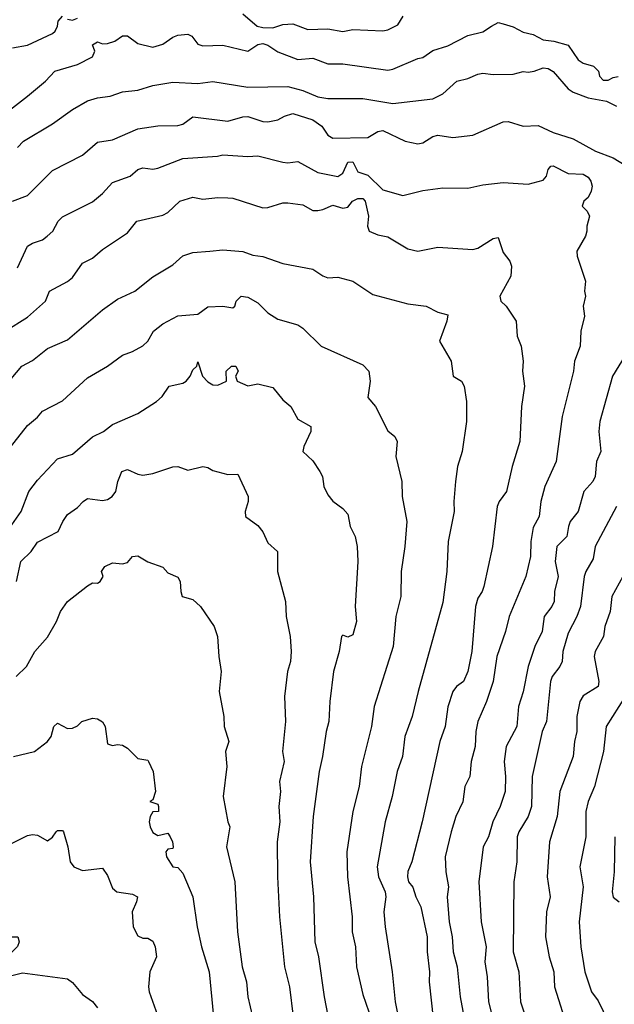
# Model space of a CAD drawing. Header units: metres. Extents: x -46681 to -43747, y -240911 to -237677.
# Tile 654 of 656: x -45552 to -45493, y -238684 to -238586. Entities that reach past the tile are written whole.
import ezdxf

# ---------------------------------------------------------------- set-up
doc = ezdxf.new("R2010")
doc.units = ezdxf.units.M
doc.layers.add('CONTOUR_INDEX', color=1, linetype='Continuous')
doc.layers.add('CONTOUR_INTER', color=3, linetype='Continuous')

msp = doc.modelspace()

# ---------------------------------------------------------------- linework, layer by layer
at = {"layer": 'CONTOUR_INDEX'}
for points, elevation in [([(-45500.993, -238591.02), (-45500.095, -238590.71), (-45499.595, -238590.767), (-45499.095, -238591.067), (-45497.595, -238592.801), (-45497.095, -238593.137), (-45495.595, -238593.685), (-45493.769, -238594.02), (-45492.745, -238594.52)], 110), ([(-45552.595, -238598.652), (-45552.017, -238598.02), (-45549.095, -238596.305), (-45547.095, -238594.867), (-45545.595, -238593.985), (-45544.595, -238593.69), (-45543.345, -238593.52), (-45542.095, -238593.109), (-45540.595, -238592.928), (-45539.095, -238592.467), (-45537.095, -238592.112), (-45534.595, -238592.245), (-45533.095, -238592.058), (-45529.595, -238592.621), (-45525.595, -238592.56), (-45524.095, -238592.946), (-45522.595, -238593.587), (-45521.595, -238593.764), (-45518.095, -238593.744), (-45515.095, -238594.244), (-45511.095, -238593.783), (-45510.095, -238593.278), (-45508.707, -238592.02), (-45507.595, -238591.765), (-45506.595, -238591.315), (-45506.095, -238591.234), (-45505.095, -238591.372), (-45503.095, -238591.336), (-45502.095, -238591.045), (-45501.595, -238591.125), (-45500.993, -238591.02)], 110), ([(-45554.029, -238629.52), (-45551.595, -238626.436), (-45550.595, -238625.585), (-45550.095, -238624.985), (-45548.095, -238623.96), (-45545.595, -238621.672), (-45543.595, -238620.494), (-45542.095, -238619.412), (-45541.095, -238619.036), (-45540.095, -238618.473), (-45539.573, -238618.02), (-45539.002, -238617.02), (-45538.095, -238616.263), (-45536.595, -238615.463), (-45534.595, -238615.3), (-45533.595, -238614.584), (-45532.095, -238614.501), (-45531.095, -238614.665), (-45530.895, -238614.52), (-45530.745, -238614.02), (-45530.27, -238613.52)], 115), ([(-45530.27, -238613.52), (-45529.595, -238613.598), (-45528.595, -238614.191), (-45527.595, -238615.16), (-45526.595, -238615.803), (-45524.595, -238616.39), (-45524.095, -238616.722), (-45522.261, -238618.52), (-45518.095, -238620.378), (-45517.495, -238621.02), (-45517.373, -238622.02), (-45517.595, -238623.645), (-45516.827, -238624.52), (-45515.595, -238626.981), (-45514.894, -238627.52), (-45514.685, -238628.02), (-45514.813, -238629.52), (-45514.209, -238632.02), (-45514.173, -238633.52), (-45513.712, -238636.02), (-45513.888, -238638.52), (-45514.266, -238641.02), (-45514.289, -238643.52), (-45514.805, -238645.52), (-45515.068, -238648.52), (-45516.968, -238654.52), (-45517.236, -238656.52), (-45518.24, -238660.52), (-45518.462, -238662.52), (-45519.101, -238665.02), (-45519.686, -238669.02), (-45519.641, -238671.52), (-45519.173, -238675.52), (-45519.155, -238677.02), (-45518.827, -238678.52), (-45518.729, -238680.52), (-45518.095, -238683.285), (-45517.507, -238685.02)], 115), ([(-45492.762, -238634.52), (-45494.9, -238638.52), (-45495.095, -238639.766), (-45495.835, -238641.02), (-45495.994, -238641.52), (-45496.359, -238644.52), (-45496.714, -238645.52), (-45497.595, -238647.18), (-45498.132, -238649.02), (-45498.192, -238650.02), (-45498.422, -238650.52), (-45499.191, -238651.52), (-45499.345, -238652.02), (-45499.761, -238656.02), (-45500.195, -238657.02), (-45501.195, -238661.52), (-45501.243, -238664.52), (-45501.595, -238665.51), (-45502.526, -238667.02), (-45502.67, -238667.52), (-45502.699, -238670.02), (-45503.012, -238672.02), (-45503.078, -238679.02), (-45502.527, -238681.02), (-45502.357, -238684.02), (-45501.843, -238685.52)], 110), ([(-45553.595, -238668.41), (-45551.595, -238667.417), (-45551.095, -238667.286), (-45550.595, -238667.381), (-45549.595, -238667.924), (-45549.095, -238667.579), (-45548.724, -238667.02)], 120), ([(-45548.724, -238667.02), (-45548.595, -238666.916), (-45548.095, -238666.908), (-45548.009, -238667.02), (-45547.574, -238668.52), (-45547.341, -238670.02), (-45546.989, -238670.52), (-45546.095, -238670.905), (-45544.095, -238670.666), (-45543.595, -238671.408), (-45543.095, -238672.669), (-45542.672, -238673.02), (-45541.095, -238673.27), (-45540.618, -238673.52), (-45540.7, -238674.02), (-45541.148, -238675.02), (-45541.036, -238676.52), (-45540.595, -238677.429), (-45540.095, -238677.647), (-45539.595, -238677.665), (-45539.095, -238677.966), (-45538.839, -238678.52), (-45538.716, -238679.52), (-45539.389, -238681.02), (-45539.517, -238682.52), (-45539.447, -238683.02), (-45536.959, -238690.02)], 120)]:
    msp.add_lwpolyline(points, dxfattribs=dict(at, elevation=elevation))
at = {"layer": 'CONTOUR_INTER'}
for points, elevation in [([(-45553.095, -238588.686), (-45551.595, -238588.434), (-45549.095, -238587.248), (-45548.843, -238587.02), (-45548.605, -238586.52), (-45548.545, -238586.02), (-45548.119, -238585.52)], 108), ([(-45547.595, -238585.835), (-45547.095, -238585.93), (-45546.595, -238585.733)], 108), ([(-45530.095, -238585.314), (-45528.644, -238586.52), (-45528.095, -238586.662), (-45527.095, -238586.683), (-45526.095, -238586.375), (-45525.095, -238586.303), (-45523.595, -238586.859), (-45521.595, -238586.798), (-45520.095, -238587.066), (-45519.095, -238586.877), (-45516.095, -238586.986), (-45515.595, -238586.888), (-45514.595, -238586.407), (-45514.084, -238585.52)], 108), ([(-45556.139, -238597.02), (-45551.595, -238593.534), (-45549.812, -238592.02), (-45548.867, -238591.02), (-45546.595, -238590.358), (-45545.095, -238589.607), (-45544.872, -238589.02), (-45545.095, -238588.393), (-45544.595, -238588.097), (-45544.095, -238588.303), (-45543.595, -238588.252), (-45542.89, -238588.02), (-45542.095, -238587.488), (-45541.595, -238587.485), (-45540.595, -238588.274), (-45539.095, -238588.626), (-45538.095, -238588.328), (-45537.095, -238587.614), (-45536.595, -238587.422), (-45535.595, -238587.339), (-45535.182, -238587.52), (-45534.595, -238588.329), (-45534.095, -238588.506), (-45532.095, -238588.438), (-45529.595, -238589.038), (-45528.595, -238588.372), (-45528.095, -238588.259), (-45527.595, -238588.437), (-45526.595, -238589.093), (-45524.595, -238589.854), (-45523.095, -238589.719), (-45521.595, -238590.279), (-45520.095, -238590.294), (-45515.595, -238590.914), (-45515.095, -238590.837), (-45512.595, -238589.778), (-45512.095, -238589.67), (-45511.095, -238588.966), (-45509.595, -238588.485), (-45507.595, -238587.45), (-45506.095, -238587.089), (-45505.247, -238586.52)], 109), ([(-45505.247, -238586.52), (-45504.595, -238586.176), (-45504.095, -238586.299), (-45503.095, -238586.594), (-45502.095, -238587.121), (-45501.095, -238587.36), (-45500.095, -238587.888), (-45499.025, -238588.02), (-45497.595, -238588.443), (-45496.595, -238589.907), (-45496.095, -238590.214), (-45495.061, -238590.52), (-45494.569, -238591.02), (-45494.449, -238591.52), (-45494.095, -238591.925), (-45493.595, -238591.942), (-45493.095, -238591.65), (-45492.595, -238591.573)], 109), ([(-45553.095, -238604.009), (-45551.595, -238603.442), (-45549.095, -238600.966), (-45546.095, -238599.418), (-45544.595, -238598.116), (-45543.095, -238597.901), (-45540.595, -238596.789), (-45538.595, -238596.486), (-45536.595, -238596.463), (-45536.095, -238596.31), (-45535.095, -238595.605), (-45531.595, -238596.026), (-45530.095, -238595.59), (-45529.595, -238595.56), (-45528.095, -238596.062), (-45527.595, -238596.094), (-45526.595, -238595.883), (-45525.938, -238595.52)], 111), ([(-45525.938, -238595.52), (-45525.095, -238595.261), (-45523.095, -238595.892), (-45522.21, -238596.52), (-45521.595, -238597.439), (-45521.095, -238597.709), (-45517.595, -238597.658), (-45516.595, -238597.04), (-45516.095, -238596.973), (-45513.869, -238598.02), (-45512.595, -238598.278), (-45512.095, -238598.183), (-45511.095, -238597.569), (-45510.595, -238597.414), (-45509.095, -238597.664), (-45507.095, -238597.411), (-45504.095, -238596.086), (-45503.595, -238596.058), (-45502.095, -238596.51), (-45500.595, -238596.443), (-45499.095, -238597.172), (-45497.095, -238597.78), (-45494.843, -238599.02), (-45493.095, -238599.68), (-45491.738, -238600.52)], 111), ([(-45552.595, -238610.674), (-45551.595, -238608.52), (-45551.095, -238608.215), (-45550.095, -238607.886), (-45549.621, -238607.52), (-45549.084, -238607.02), (-45548.539, -238606.02), (-45548.095, -238605.594), (-45545.095, -238604.081), (-45544.095, -238603.261), (-45543.095, -238602.156), (-45541.357, -238601.52), (-45540.595, -238600.851), (-45540.095, -238600.691), (-45539.095, -238600.804), (-45538.595, -238600.715), (-45536.095, -238599.767), (-45532.623, -238599.52)], 112), ([(-45532.623, -238599.52), (-45532.095, -238599.397), (-45529.595, -238599.549), (-45528.595, -238599.489), (-45526.095, -238600.135), (-45525.595, -238600.189), (-45524.595, -238600.054), (-45522.595, -238601.146), (-45520.595, -238601.549), (-45520.095, -238601.223), (-45519.595, -238600.13), (-45519.095, -238600.079), (-45518.595, -238601.085), (-45517.595, -238601.425), (-45516.095, -238602.888), (-45514.095, -238603.44), (-45512.095, -238602.968), (-45510.095, -238602.683), (-45507.595, -238602.717), (-45506.095, -238602.372), (-45504.095, -238602.165), (-45501.595, -238602.333), (-45500.095, -238601.911), (-45499.748, -238601.52), (-45499.595, -238600.861), (-45499.318, -238600.52), (-45499.095, -238600.478), (-45497.595, -238601.243), (-45496.095, -238601.336), (-45495.595, -238601.635), (-45495.306, -238602.02), (-45495.193, -238602.52), (-45495.281, -238603.02), (-45495.595, -238603.639), (-45496.036, -238604.02), (-45496.202, -238604.52), (-45495.699, -238605.02), (-45495.462, -238605.52), (-45495.712, -238606.52), (-45495.711, -238607.02), (-45495.855, -238607.52), (-45496.729, -238609.02), (-45496.677, -238609.52), (-45495.864, -238612.02), (-45495.945, -238613.02), (-45495.846, -238613.52), (-45496.081, -238614.52), (-45495.946, -238615.52), (-45496.329, -238617.02), (-45496.372, -238618.52), (-45496.963, -238620.02), (-45497.048, -238621.02), (-45498.189, -238625.52), (-45498.791, -238630.02), (-45499.933, -238632.52), (-45500.3, -238634.02), (-45500.481, -238635.52), (-45501.095, -238636.62), (-45501.33, -238638.02), (-45501.352, -238639.52), (-45501.806, -238641.52), (-45503.485, -238645.52), (-45503.844, -238647.02), (-45504.703, -238649.52), (-45505.094, -238652.02), (-45505.749, -238654.02), (-45506.622, -238656.02), (-45506.816, -238657.02), (-45506.862, -238658.52), (-45507.279, -238660.02), (-45507.395, -238661.52), (-45507.903, -238662.52), (-45508.095, -238664.042), (-45508.797, -238665.52), (-45509.285, -238667.02), (-45509.88, -238669.52), (-45509.803, -238671.02), (-45509.531, -238672.52), (-45509.685, -238673.52), (-45509.466, -238676.02), (-45509.173, -238677.52), (-45509.068, -238679.02), (-45508.68, -238680.52), (-45508.367, -238683.52), (-45507.925, -238686.02)], 112), ([(-45536.383, -238604.02), (-45535.095, -238603.612), (-45534.095, -238603.811), (-45532.595, -238603.655), (-45531.595, -238603.687), (-45531.095, -238603.722), (-45528.095, -238604.691), (-45527.595, -238604.66), (-45526.095, -238604.183), (-45525.595, -238604.172), (-45524.095, -238604.393), (-45523.095, -238604.937), (-45522.595, -238604.937), (-45522.095, -238604.855), (-45521.095, -238604.41), (-45520.095, -238604.713), (-45519.595, -238604.616), (-45519.128, -238604.02), (-45518.595, -238603.737), (-45518.095, -238603.767), (-45517.861, -238604.02), (-45517.543, -238605.52), (-45517.62, -238606.52), (-45517.456, -238607.02), (-45516.595, -238607.387), (-45515.595, -238607.586), (-45513.595, -238608.765), (-45512.595, -238609.004), (-45510.595, -238608.616), (-45507.095, -238608.853), (-45506.595, -238608.715), (-45505.095, -238607.761), (-45504.595, -238607.645), (-45504.095, -238609.16), (-45503.407, -238610.02), (-45503.254, -238610.52), (-45503.322, -238611.52), (-45504.406, -238613.52), (-45504.31, -238614.02), (-45503.775, -238614.52), (-45502.774, -238616.02), (-45502.669, -238617.52), (-45502.278, -238618.52), (-45502.073, -238620.02), (-45502.132, -238621.02), (-45501.958, -238622.52), (-45502.235, -238624.52), (-45502.42, -238628.02), (-45503.179, -238630.52), (-45503.741, -238633.02), (-45504.465, -238634.02), (-45504.672, -238634.52), (-45505.153, -238638.52), (-45506.014, -238642.52), (-45506.161, -238643.02), (-45506.595, -238643.695), (-45506.844, -238644.52), (-45507.214, -238649.02), (-45507.604, -238651.02), (-45508.049, -238652.02), (-45508.748, -238652.52), (-45509.095, -238653.013), (-45509.595, -238654.539), (-45509.876, -238656.52), (-45510.405, -238658.02), (-45512.172, -238666.02), (-45513.194, -238670.02), (-45513.595, -238671.003), (-45513.632, -238671.52), (-45513.53, -238672.02), (-45513.095, -238672.572), (-45512.808, -238673.52), (-45512.309, -238674.52), (-45511.659, -238677.52), (-45511.688, -238679.02), (-45511.433, -238681.02), (-45511.483, -238682.02), (-45510.872, -238687.52)], 113), ([(-45553.82, -238617.02), (-45551.595, -238615.622), (-45549.814, -238614.02), (-45549.392, -238613.02), (-45547.595, -238612.033), (-45547.095, -238611.639), (-45546.095, -238610.205), (-45545.095, -238609.721), (-45544.095, -238608.837), (-45541.595, -238607.179), (-45540.693, -238606.02), (-45538.095, -238605.402), (-45537.595, -238605.15), (-45536.383, -238604.02)], 113), ([(-45554.312, -238623.02), (-45552.152, -238620.52), (-45551.095, -238619.95), (-45549.595, -238618.755), (-45547.595, -238617.872), (-45544.095, -238614.863), (-45542.595, -238613.798), (-45540.888, -238613.02), (-45539.095, -238611.595), (-45537.095, -238610.392), (-45536.095, -238609.476), (-45535.095, -238609.134), (-45533.385, -238609.02)], 114), ([(-45533.385, -238609.02), (-45532.095, -238608.868), (-45530.095, -238609.032), (-45529.095, -238609.423), (-45528.095, -238609.559), (-45526.095, -238610.238), (-45523.095, -238610.806), (-45522.095, -238611.494), (-45521.595, -238611.677), (-45520.595, -238611.597), (-45519.095, -238612.013), (-45517.095, -238613.335), (-45513.595, -238614.282), (-45511.769, -238614.52), (-45510.595, -238615.098), (-45509.595, -238615.392), (-45509.693, -238616.02), (-45510.449, -238618.02), (-45509.288, -238620.02), (-45509.075, -238621.52), (-45508.239, -238622.02), (-45507.984, -238622.52), (-45507.743, -238624.02), (-45507.751, -238626.02), (-45508.182, -238629.02), (-45508.644, -238630.52), (-45508.857, -238632.02), (-45509.019, -238634.02), (-45508.959, -238635.02), (-45509.561, -238638.02), (-45509.721, -238641.02), (-45510.095, -238644.128), (-45512.583, -238653.02), (-45513.165, -238655.52), (-45513.91, -238657.52), (-45514.137, -238659.52), (-45514.666, -238661.02), (-45515.161, -238663.52), (-45515.883, -238666.02), (-45516.68, -238670.52), (-45516.551, -238671.52), (-45515.867, -238673.02), (-45515.813, -238673.52), (-45516.013, -238675.02), (-45515.879, -238676.52), (-45515.177, -238681.02), (-45514.86, -238684.02), (-45514.367, -238686.52)], 114), ([(-45490.086, -238616.52), (-45493.155, -238621.52), (-45494.433, -238626.02), (-45494.533, -238627.02), (-45494.335, -238629.02), (-45494.768, -238630.02), (-45494.89, -238631.52), (-45495.135, -238632.02), (-45496.028, -238633.02), (-45496.595, -238635.031), (-45497.371, -238636.02), (-45497.567, -238636.52), (-45497.707, -238637.52), (-45498.723, -238638.52), (-45498.881, -238640.02), (-45498.601, -238641.52), (-45498.948, -238643.02), (-45498.999, -238644.02), (-45499.228, -238644.52), (-45499.983, -238645.52), (-45500.176, -238647.02), (-45500.918, -238648.52), (-45501.596, -238650.52), (-45502.095, -238653.063), (-45502.561, -238654.52), (-45502.721, -238656.52), (-45503.795, -238658.52), (-45503.988, -238660.02), (-45503.85, -238661.52), (-45503.875, -238663.02), (-45504.387, -238664.52), (-45505.099, -238666.02), (-45505.558, -238667.52), (-45506.09, -238668.52), (-45506.497, -238672.02), (-45506.276, -238676.02), (-45505.767, -238678.52), (-45505.899, -238680.02), (-45505.667, -238681.52), (-45505.553, -238684.02), (-45504.922, -238686.52)], 111), ([(-45534.698, -238620.52), (-45534.595, -238620.078), (-45534.123, -238621.52), (-45533.595, -238622.077), (-45533.095, -238622.355), (-45532.595, -238622.388), (-45531.721, -238622.02), (-45531.757, -238621.02), (-45531.237, -238620.52), (-45530.793, -238620.52), (-45530.549, -238621.02), (-45530.817, -238621.52), (-45530.663, -238622.02), (-45529.595, -238622.471), (-45528.595, -238622.27), (-45527.095, -238622.65), (-45526.095, -238623.854), (-45525.279, -238624.52), (-45524.595, -238625.797), (-45523.294, -238626.52), (-45523.3, -238627.02), (-45524.006, -238628.52), (-45524.095, -238629.039), (-45523.095, -238629.958), (-45522.397, -238631.02), (-45522.117, -238631.52), (-45521.986, -238632.52), (-45521.595, -238633.351), (-45521.095, -238633.982), (-45520.095, -238634.725), (-45519.595, -238635.298), (-45519.366, -238636.52), (-45518.876, -238637.52), (-45518.678, -238638.52), (-45518.588, -238640.02), (-45518.882, -238644.52), (-45518.738, -238646.02), (-45519.095, -238647.34), (-45519.595, -238647.574), (-45520.095, -238647.387), (-45520.233, -238647.52), (-45520.46, -238649.02), (-45521.036, -238651.02), (-45521.405, -238654.02), (-45521.489, -238656.02), (-45521.769, -238657.02), (-45522.126, -238659.52), (-45522.472, -238661.02), (-45523.067, -238665.52), (-45523.373, -238670.02), (-45523.012, -238673.52), (-45522.898, -238678.02), (-45522.527, -238679.52), (-45521.957, -238683.52), (-45521.112, -238688.02)], 116), ([(-45554.355, -238638.02), (-45552.226, -238635.02), (-45551.474, -238633.02), (-45550.595, -238631.886), (-45548.595, -238629.775), (-45547.095, -238629.3), (-45545.095, -238627.556), (-45544.011, -238627.02), (-45543.095, -238626.349), (-45540.595, -238625.219), (-45538.724, -238624.02), (-45538.136, -238623.52), (-45537.451, -238622.52), (-45536.095, -238622.213), (-45535.741, -238622.02), (-45535.357, -238621.52), (-45535.095, -238620.885), (-45534.698, -238620.52)], 116), ([(-45552.702, -238642.02), (-45552.271, -238640.02), (-45551.241, -238639.02), (-45550.595, -238638.085), (-45548.529, -238637.02), (-45548.087, -238636.02), (-45547.595, -238635.318), (-45546.595, -238634.621), (-45546.032, -238634.02), (-45545.595, -238633.724), (-45544.095, -238633.923), (-45543.595, -238633.818), (-45543.133, -238633.52), (-45542.78, -238633.02), (-45542.574, -238632.02), (-45542.182, -238631.02)], 117), ([(-45542.182, -238631.02), (-45541.595, -238630.829), (-45540.595, -238631.303), (-45540.095, -238631.386), (-45539.095, -238631.22), (-45537.095, -238630.568), (-45536.595, -238630.526), (-45535.595, -238630.883), (-45534.095, -238630.531), (-45533.595, -238630.625), (-45533.095, -238630.944), (-45531.595, -238631.328), (-45530.595, -238631.295), (-45529.548, -238633.52), (-45529.562, -238634.02), (-45529.855, -238635.02), (-45529.824, -238635.52), (-45528.595, -238636.421), (-45528.095, -238637.054), (-45527.595, -238638.165), (-45526.631, -238639.02), (-45526.636, -238641.02), (-45525.81, -238644.02), (-45525.774, -238645.52), (-45525.347, -238647.52), (-45525.259, -238649.02), (-45525.322, -238650.02), (-45525.62, -238651.02), (-45525.915, -238653.52), (-45525.841, -238656.02), (-45526.12, -238659.02), (-45525.944, -238660.02), (-45526.432, -238662.02), (-45526.312, -238663.02), (-45526.486, -238664.52), (-45526.393, -238666.02), (-45526.647, -238668.02), (-45526.641, -238671.52), (-45526.436, -238675.52), (-45525.937, -238680.52), (-45525.426, -238682.52), (-45525.045, -238685.52)], 117), ([(-45552.742, -238651.52), (-45551.692, -238650.52), (-45550.872, -238649.02), (-45549.595, -238647.599), (-45548.704, -238646.02), (-45548.299, -238645.02), (-45547.595, -238644.036), (-45545.595, -238642.462), (-45545.095, -238642.167), (-45544.595, -238642.193), (-45544.326, -238642.02), (-45544.045, -238641.52), (-45544.203, -238641.02), (-45543.886, -238640.52), (-45543.095, -238640.154), (-45542.095, -238640.262), (-45541.595, -238640.124), (-45541.096, -238639.52)], 118), ([(-45541.096, -238639.52), (-45540.595, -238639.463), (-45539.595, -238640.072), (-45538.095, -238640.593), (-45537.595, -238641.167), (-45536.595, -238641.599), (-45536.341, -238642.02), (-45536.299, -238643.02), (-45536.143, -238643.52), (-45535.095, -238643.808), (-45534.303, -238644.52), (-45532.953, -238646.52), (-45532.633, -238647.52), (-45532.499, -238649.52), (-45532.244, -238651.02), (-45532.465, -238653.02), (-45531.993, -238655.52), (-45531.937, -238656.52), (-45531.484, -238658.02), (-45531.822, -238659.02), (-45531.678, -238660.52), (-45532.063, -238663.52), (-45531.595, -238666.02), (-45531.4, -238666.52), (-45531.726, -238668.52), (-45530.898, -238672.02), (-45530.619, -238677.02), (-45530.161, -238680.52), (-45529.736, -238682.02), (-45529.584, -238683.52), (-45529.135, -238685.52)], 118), ([(-45492.11, -238641.52), (-45493.238, -238643.52), (-45493.376, -238645.02), (-45493.92, -238646.52), (-45494.048, -238647.52), (-45494.88, -238649.02), (-45494.994, -238649.52), (-45494.512, -238652.02), (-45494.594, -238652.52), (-45496.095, -238653.457), (-45496.422, -238654.02), (-45496.704, -238655.52), (-45496.709, -238657.02), (-45496.955, -238658.02), (-45497.087, -238659.52), (-45498.434, -238663.02), (-45498.686, -238665.52), (-45499.453, -238668.02), (-45499.679, -238671.52), (-45499.383, -238673.52), (-45499.749, -238675.02), (-45499.85, -238677.52), (-45499.469, -238679.52), (-45499.03, -238681.02), (-45498.961, -238682.52), (-45497.595, -238686.855)], 109), ([(-45491.883, -238653.52), (-45493.774, -238656.52), (-45494.051, -238659.02), (-45494.951, -238662.52), (-45495.599, -238664.02), (-45495.833, -238665.02), (-45495.827, -238667.52), (-45496.42, -238670.52), (-45496.097, -238672.52), (-45496.477, -238676.02), (-45496.329, -238678.52), (-45495.931, -238681.02), (-45495.247, -238683.02), (-45494.595, -238683.91), (-45493.092, -238687.02)], 108), ([(-45546.177, -238656.02), (-45545.095, -238655.69), (-45544.595, -238655.738), (-45544.095, -238656.047), (-45543.835, -238656.52), (-45543.595, -238658.229), (-45543.095, -238658.412), (-45542.595, -238658.309), (-45542.095, -238658.369), (-45541.595, -238658.667), (-45540.595, -238659.707), (-45539.595, -238659.879), (-45539.497, -238660.02), (-45539.056, -238661.02), (-45538.822, -238663.02), (-45539.095, -238663.849), (-45539.392, -238664.02), (-45538.595, -238664.279), (-45538.517, -238664.52), (-45538.53, -238665.02), (-45539.095, -238665.039), (-45539.331, -238665.52), (-45539.435, -238666.02), (-45539.362, -238666.52), (-45539.095, -238667.092), (-45538.595, -238667.39), (-45537.595, -238667.174), (-45537.345, -238667.52), (-45537.1, -238668.02), (-45537.05, -238668.52), (-45537.095, -238668.687), (-45537.595, -238668.778), (-45537.773, -238669.02), (-45537.72, -238669.52), (-45537.095, -238670.532), (-45536.595, -238670.614), (-45536.095, -238671.182), (-45535.074, -238673.52), (-45534.66, -238676.52), (-45534.214, -238678.52), (-45533.458, -238681.02), (-45533.034, -238685.52)], 119), ([(-45552.989, -238659.52), (-45550.894, -238659.02), (-45549.593, -238658.02), (-45549.241, -238657.52), (-45548.982, -238656.52), (-45548.595, -238656.194), (-45547.595, -238656.707), (-45547.095, -238656.674), (-45546.595, -238656.444), (-45546.177, -238656.02)], 119), ([(-45492.921, -238667.52), (-45493.005, -238671.02), (-45493.205, -238673.02), (-45493.095, -238673.556), (-45492.506, -238674.02)], 107), ([(-45553.159, -238677.52), (-45552.577, -238677.52), (-45552.436, -238678.02), (-45552.595, -238678.5), (-45554.626, -238680.52), (-45554.913, -238681.02), (-45554.75, -238681.52), (-45554.095, -238681.618), (-45552.095, -238681.117), (-45547.595, -238681.74), (-45547.095, -238682.106), (-45546.095, -238683.282), (-45545.095, -238684.003), (-45544.595, -238684.617)], 121)]:
    msp.add_lwpolyline(points, dxfattribs=dict(at, elevation=elevation))

doc.saveas('drawing.dxf')
